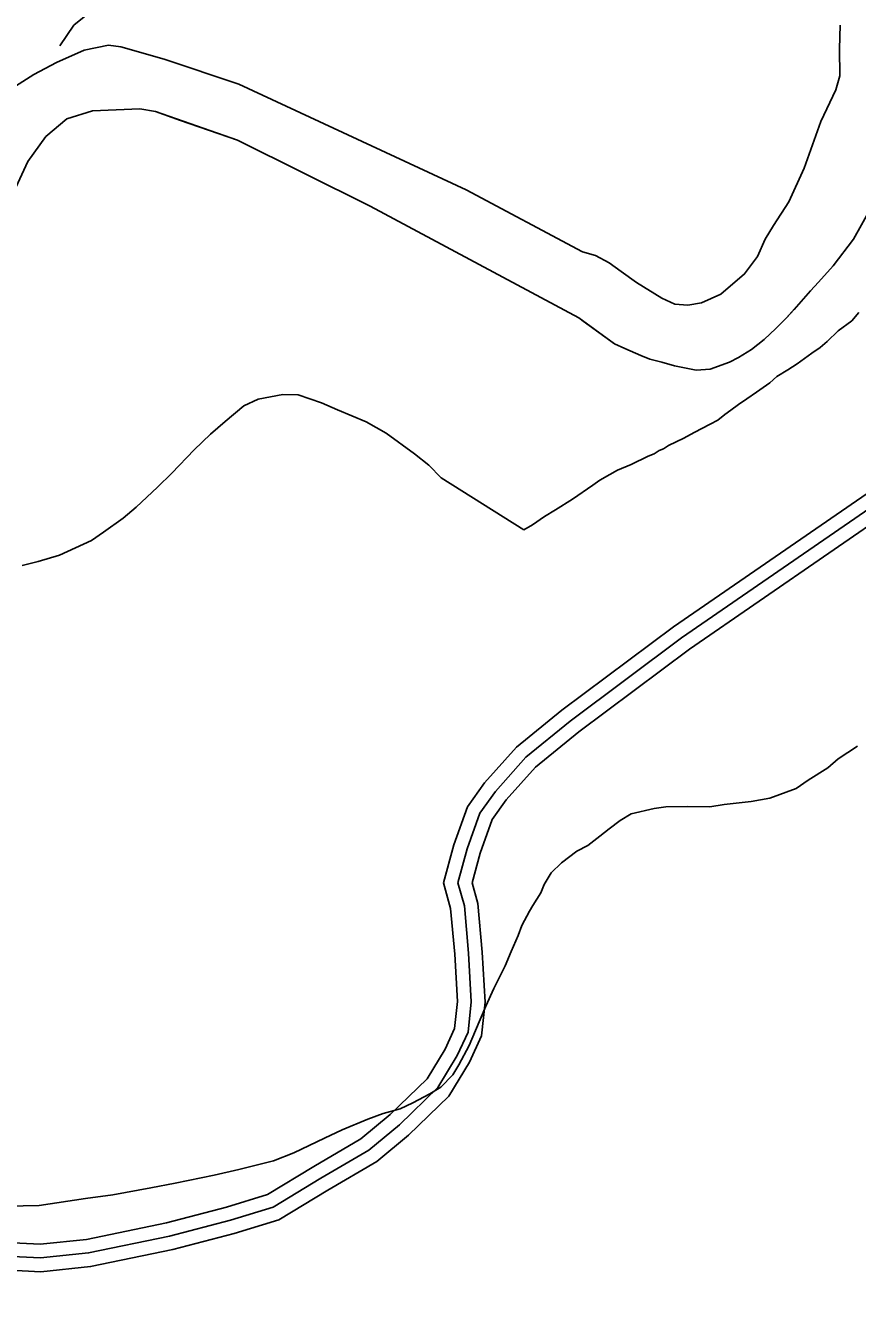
# Model space of a CAD drawing. Extents: x 3192986 to 3230865, y 867483 to 892886.
# Drawn here: x 3216460 to 3217366, y 882998 to 884380 of the extents above; entities that cross this region are included whole.
import ezdxf

# ---------------------------------------------------------------- set-up
doc = ezdxf.new("R2010")
doc.units = 0
for name, color, linetype in [('V-ROAD-CNTR', 7, 'Continuous'), ('V-SITE-VEGE', 7, 'Continuous'), ('V-TOPO-SHOR', 7, 'Continuous')]:
    doc.layers.add(name, color=color, linetype=linetype)

msp = doc.modelspace()

# ---------------------------------------------------------------- linework, layer by layer
at = {"layer": 'V-ROAD-CNTR'}
for points in [[(3217392.4, 883881.7), (3217165.3, 883725.4), (3217043.9, 883634.6), (3216994.5, 883594.5), (3216959.8, 883555.7), (3216941.2, 883529.6), (3216926.4, 883488.1), (3216915.2, 883446.6), (3216922.9, 883418.9), (3216927.3, 883369), (3216930.3, 883317.6), (3216927.2, 883288.2), (3216916.8, 883265.8), (3216897.2, 883233.6), (3216857.1, 883194.5), (3216825.1, 883168.3), (3216773.9, 883138.2), (3216723.7, 883107.8), (3216679.1, 883094), (3216613.6, 883076.9), (3216526.6, 883058.8), (3216476.2, 883053.7), (3216431.7, 883055.9)], [(3217401.3, 883869.7), (3217174, 883713.2), (3217053.1, 883622.8), (3217004.8, 883583.6), (3216971.6, 883546.3), (3216954.6, 883522.6), (3216940.8, 883483.6), (3216930.7, 883446.6), (3216937.8, 883421.6), (3216942.3, 883370.1), (3216945.4, 883317.3), (3216941.8, 883284.2), (3216930, 883258.7), (3216909, 883224.2), (3216867.1, 883183.4), (3216833.8, 883156), (3216781.6, 883125.3), (3216729.9, 883094), (3216683.2, 883079.6), (3216617, 883062.3), (3216528.8, 883044), (3216476.6, 883038.7), (3216430.3, 883041)], [(3217410.3, 883857.6), (3217182.8, 883701), (3217062.4, 883611), (3217015.2, 883572.7), (3216983.3, 883537), (3216968.1, 883515.6), (3216955.1, 883479.1), (3216946.3, 883446.7), (3216952.6, 883424.3), (3216957.2, 883371.2), (3216960.4, 883316.9), (3216956.5, 883280.1), (3216943.3, 883251.6), (3216920.8, 883214.8), (3216877.1, 883172.2), (3216842.4, 883143.6), (3216789.3, 883112.4), (3216736, 883080.2), (3216687.3, 883065.2), (3216620.4, 883047.7), (3216531.1, 883029.1), (3216477, 883023.6), (3216428.9, 883026.1)]]:
    msp.add_lwpolyline(points, dxfattribs=at)
at = {"layer": 'V-SITE-VEGE'}
for p, q in [((3217346.8, 884380.1), (3217346.1, 884354.2)), ((3216523.9, 884352.8), (3216493.8, 884339.3)), ((3216550.4, 884358.1), (3216523.9, 884352.8)), ((3216564, 884356.3), (3216550.4, 884358.1)), ((3216611, 884343.2), (3216564, 884356.3)), ((3217346.1, 884354.2), (3217346.4, 884325)), ((3216493.8, 884339.3), (3216469.2, 884326.4)), ((3216692.2, 884316), (3216611, 884343.2)), ((3216469.2, 884326.4), (3216449.4, 884313.5)), ((3217346.4, 884325), (3217342.2, 884309.8)), ((3216939.7, 884200.9), (3216692.2, 884316)), ((3217342.2, 884309.8), (3217325.7, 884275.3)), ((3216533.2, 884286.9), (3216505, 884278.2)), ((3216584.7, 884288.8), (3216533.2, 884286.9)), ((3216601.8, 884285.9), (3216584.7, 884288.8)), ((3216690.9, 884254.8), (3216601.8, 884285.9)), ((3216505, 884278.2), (3216482.2, 884258.7)), ((3217325.7, 884275.3), (3217307.6, 884224.4)), ((3216482.2, 884258.7), (3216462.8, 884231.8)), ((3216835.3, 884183.1), (3216690.9, 884254.8)), ((3216462.8, 884231.8), (3216441.4, 884185.2)), ((3217307.6, 884224.4), (3217291, 884187.9)), ((3217066.3, 884133.5), (3216939.7, 884200.9)), ((3217291, 884187.9), (3217274.3, 884162.1)), ((3217062.3, 884061.5), (3216835.3, 884183.1)), ((3217380.6, 884181.5), (3217361.3, 884147)), ((3217274.3, 884162.1), (3217265.3, 884147)), ((3217265.3, 884147), (3217257, 884128.4)), ((3217361.3, 884147), (3217339.3, 884118.1)), ((3217080.6, 884129.3), (3217066.3, 884133.5)), ((3217095.3, 884121.5), (3217080.6, 884129.3)), ((3217108.4, 884112.1), (3217095.3, 884121.5)), ((3217257, 884128.4), (3217242.7, 884109.4)), ((3217339.3, 884118.1), (3217323.1, 884100.4)), ((3217125, 884099.9), (3217108.4, 884112.1)), ((3217242.7, 884109.4), (3217216.8, 884087.3)), ((3217152.8, 884083.1), (3217125, 884099.9)), ((3217314.5, 884090.9), (3217288.5, 884061.7)), ((3217323.1, 884100.4), (3217314.5, 884090.9)), ((3217166.7, 884076.5), (3217152.8, 884083.1)), ((3217181, 884075.5), (3217166.7, 884076.5)), ((3217195.9, 884078), (3217181, 884075.5)), ((3217216.8, 884087.3), (3217195.9, 884078)), ((3217101.3, 884033.2), (3217062.3, 884061.5)), ((3217288.5, 884061.7), (3217276.7, 884049.8)), ((3217359.6, 884058.3), (3217367, 884067.4)), ((3217276.7, 884049.8), (3217264.2, 884038)), ((3217332.6, 884035.7), (3217344.7, 884047.5)), ((3217344.7, 884047.5), (3217359.6, 884058.3)), ((3217264.2, 884038), (3217250.4, 884027)), ((3217325.2, 884029.4), (3217332.6, 884035.7)), ((3217112.5, 884028.2), (3217101.3, 884033.2)), ((3217124, 884023.2), (3217112.5, 884028.2)), ((3217129.9, 884020.4), (3217124, 884023.2)), ((3217139.5, 884016.6), (3217129.9, 884020.4)), ((3217250.4, 884027), (3217236.3, 884018.4)), ((3217300.1, 884011.4), (3217315.9, 884023.1)), ((3217315.9, 884023.1), (3217325.2, 884029.4)), ((3217152.6, 884013.2), (3217139.5, 884016.6)), ((3217166.6, 884009.4), (3217152.6, 884013.2)), ((3217190.1, 884004.7), (3217166.6, 884009.4)), ((3217205.3, 884005.7), (3217190.1, 884004.7)), ((3217226.2, 884013.4), (3217205.3, 884005.7)), ((3217236.3, 884018.4), (3217226.2, 884013.4)), ((3217289.9, 884005.1), (3217300.1, 884011.4)), ((3217270.4, 883990.7), (3217277.9, 883997.9)), ((3217277.9, 883997.9), (3217289.9, 884005.1)), ((3216713.5, 883973), (3216740.2, 883978.1)), ((3216740.2, 883978.1), (3216756.8, 883977.9)), ((3217245.4, 883973.6), (3217255.6, 883980.8)), ((3217255.6, 883980.8), (3217270.4, 883990.7)), ((3216677.4, 883948.7), (3216697.8, 883965.9)), ((3216697.8, 883965.9), (3216713.5, 883973)), ((3216756.8, 883977.9), (3216782.4, 883969.2)), ((3216782.4, 883969.2), (3216799.7, 883961.6)), ((3217227.7, 883961), (3217236.1, 883967.3)), ((3217236.1, 883967.3), (3217245.4, 883973.6)), ((3216799.7, 883961.6), (3216830.8, 883948.3)), ((3217213.8, 883950.2), (3217221.2, 883956.5)), ((3217221.2, 883956.5), (3217227.7, 883961)), ((3216661.6, 883935.1), (3216677.4, 883948.7)), ((3216830.8, 883948.3), (3216852.6, 883936.1)), ((3217176.8, 883930.5), (3217187.9, 883936.8)), ((3217187.9, 883936.8), (3217205.5, 883945.7)), ((3217205.5, 883945.7), (3217213.8, 883950.2)), ((3216643.9, 883917.9), (3216661.6, 883935.1)), ((3216852.6, 883936.1), (3216883.5, 883913.6)), ((3217160.1, 883922.5), (3217176.8, 883930.5)), ((3216619.6, 883892.6), (3216643.9, 883917.9)), ((3216883.5, 883913.6), (3216899, 883901.4)), ((3217119.4, 883901.9), (3217137.9, 883910.9)), ((3217137.9, 883910.9), (3217144.4, 883913.5)), ((3217144.4, 883913.5), (3217150, 883917.1)), ((3217150, 883917.1), (3217154.6, 883918.9)), ((3217154.6, 883918.9), (3217160.1, 883922.5)), ((3216899, 883901.4), (3216912.5, 883887.5)), ((3217096.3, 883891.2), (3217104.6, 883895.7)), ((3217104.6, 883895.7), (3217119.4, 883901.9)), ((3216603.8, 883877.2), (3216619.6, 883892.6)), ((3216912.5, 883887.5), (3217002.7, 883831)), ((3217077.8, 883879.6), (3217085.2, 883885)), ((3217085.2, 883885), (3217096.3, 883891.2)), ((3216580.5, 883855.5), (3216603.8, 883877.2)), ((3217055.5, 883864.3), (3217077.8, 883879.6)), ((3216566.6, 883843.7), (3216580.5, 883855.5)), ((3217037, 883852.6), (3217055.5, 883864.3)), ((3216545.2, 883828.4), (3216566.6, 883843.7)), ((3217011.9, 883836.4), (3217024.9, 883845.4)), ((3217024.9, 883845.4), (3217037, 883852.6)), ((3216532.2, 883819.4), (3216545.2, 883828.4)), ((3217002.7, 883831), (3217011.9, 883836.4)), ((3216497.1, 883803.4), (3216532.2, 883819.4)), ((3216474, 883796.4), (3216497.1, 883803.4)), ((3216456.5, 883792), (3216474, 883796.4)), ((3217365.8, 883595.3), (3217344.5, 883581.8)), ((3217344.5, 883581.8), (3217333.3, 883571.9)), ((3217333.3, 883571.9), (3217312, 883558.4)), ((3217312, 883558.4), (3217299, 883549.4)), ((3217270.4, 883538.8), (3217250.1, 883535.4)), ((3217299, 883549.4), (3217270.4, 883538.8)), ((3217144.4, 883527.7), (3217119.5, 883521.7)), ((3217157.2, 883529.4), (3217144.4, 883527.7)), ((3217180.2, 883530), (3217157.2, 883529.4)), ((3217205, 883529.6), (3217180.2, 883530)), ((3217220.7, 883532.1), (3217205, 883529.6)), ((3217250.1, 883535.4), (3217220.7, 883532.1)), ((3217107.4, 883514.5), (3217095.4, 883505.5)), ((3217119.5, 883521.7), (3217107.4, 883514.5)), ((3217085.1, 883497.4), (3217072.1, 883487.4)), ((3217095.4, 883505.5), (3217085.1, 883497.4)), ((3217060.1, 883481.2), (3217043.4, 883468.6)), ((3217072.1, 883487.4), (3217060.1, 883481.2)), ((3217043.4, 883468.6), (3217032.2, 883457.7)), ((3217032.2, 883457.7), (3217024.7, 883444.9)), ((3217024.7, 883444.9), (3217020.9, 883435.8)), ((3217020.9, 883435.8), (3217012.4, 883422.2)), ((3217008.7, 883415.8), (3217000.2, 883400.3)), ((3217012.4, 883422.2), (3217008.7, 883415.8)), ((3217000.2, 883400.3), (3216996.3, 883389.3)), ((3216996.3, 883389.3), (3216988.7, 883372)), ((3216988.7, 883372), (3216982.1, 883356.5)), ((3216982.1, 883356.5), (3216969.8, 883331.8)), ((3216969.8, 883331.8), (3216961.2, 883312.7)), ((3216961.2, 883312.7), (3216949.8, 883286.2)), ((3216949.8, 883286.2), (3216943.2, 883269.8)), ((3216943.2, 883269.8), (3216931.9, 883248.8)), ((3216931.9, 883248.8), (3216925.3, 883237.9)), ((3216925.3, 883237.9), (3216912.2, 883224.3)), ((3216912.2, 883224.3), (3216900.2, 883217.1)), ((3216881.7, 883207.3), (3216867.8, 883201)), ((3216900.2, 883217.1), (3216881.7, 883207.3)), ((3216849.3, 883195.8), (3216832.7, 883189.6)), ((3216867.8, 883201), (3216849.3, 883195.8)), ((3216805, 883178.1), (3216785.6, 883169.1)), ((3216832.7, 883189.6), (3216805, 883178.1)), ((3216785.6, 883169.1), (3216752.3, 883153.1)), ((3216752.3, 883153.1), (3216730.1, 883144.2)), ((3216730.1, 883144.2), (3216692.3, 883134.7)), ((3216665.6, 883128.6), (3216623.2, 883120)), ((3216692.3, 883134.7), (3216665.6, 883128.6)), ((3216555.1, 883107.2), (3216525.6, 883103.1)), ((3216596.5, 883114.9), (3216555.1, 883107.2)), ((3216623.2, 883120), (3216596.5, 883114.9)), ((3216475, 883095.5), (3216440.1, 883095.1)), ((3216525.6, 883103.1), (3216475, 883095.5))]:
    msp.add_line(p, q, dxfattribs=at)
at = {"layer": 'V-TOPO-SHOR'}
msp.add_line((3217067.1, 884058.1), (3217062.3, 884061.5), dxfattribs=at)
for points in [[(3216802.3, 884551.3), (3216832, 884490.5), (3216846.9, 884460), (3216854.3, 884444.8), (3216816.1, 884407.3), (3216770.6, 884407.8), (3216717.7, 884415.9), (3216687.6, 884431.3), (3216634.7, 884447), (3216604.4, 884447.3), (3216581.7, 884447.5), (3216558.7, 884417.4), (3216512.9, 884380), (3216512.9, 884380), (3216497.5, 884357.4)], [(3216449.4, 884313.5), (3216469.2, 884326.4), (3216493.8, 884339.3), (3216523.9, 884352.8), (3216550.4, 884358.1), (3216564, 884356.3), (3216611, 884343.2), (3216692.2, 884316), (3216939.7, 884200.9), (3217066.3, 884133.5), (3217080.6, 884129.3), (3217095.3, 884121.5), (3217108.4, 884112.1), (3217125, 884099.9), (3217152.8, 884083.1), (3217166.7, 884076.5), (3217181, 884075.5), (3217195.9, 884078), (3217216.8, 884087.3), (3217242.7, 884109.4), (3217257, 884128.4), (3217265.3, 884147), (3217274.3, 884162.1), (3217291, 884187.9), (3217307.6, 884224.4), (3217325.7, 884275.3), (3217342.2, 884309.8), (3217346.4, 884325), (3217346.1, 884354.2), (3217346.8, 884380.1)], [(3217062.3, 884061.5), (3216835.3, 884183.1), (3216690.9, 884254.8), (3216628.8, 884276.4), (3216601.8, 884285.9), (3216584.7, 884288.8), (3216533.2, 884286.9), (3216505, 884278.2), (3216482.2, 884258.7), (3216462.8, 884231.8), (3216441.4, 884185.2), (3216427.7, 884116.7), (3216411.4, 884046.4), (3216385.2, 883987.2), (3216353.4, 883909.9), (3216301.3, 883872.7), (3216267.7, 883859.6), (3216235.1, 883852.9), (3216190.8, 883850.8), (3216027.2, 883849.5), (3215964.8, 883853.1)], [(3217067.1, 884058.1), (3217101.3, 884033.2), (3217112.5, 884028.2), (3217124, 884023.2), (3217129.9, 884020.4), (3217139.5, 884016.6), (3217152.6, 884013.2), (3217166.6, 884009.4), (3217190.1, 884004.7), (3217205.3, 884005.7), (3217226.2, 884013.4), (3217236.3, 884018.4), (3217250.4, 884027), (3217264.2, 884038), (3217276.7, 884049.8), (3217288.5, 884061.7), (3217296.6, 884070.8), (3217314.5, 884090.9), (3217323.1, 884100.4), (3217339.3, 884118.1), (3217361.3, 884147), (3217380.6, 884181.5)]]:
    msp.add_lwpolyline(points, dxfattribs=at)
msp.add_spline([(3220607.9, 883199.2), (3220556.6, 882928.6), (3220515.7, 882851.2), (3220465.6, 882706.2), (3220430.9, 882570.1), (3220379.2, 882505.8), (3220271.9, 882419.1), (3220211.6, 882387.8), (3220155.9, 882347.3), (3220040.6, 882280.2), (3219987.2, 882238.8), (3219928.3, 882210.2), (3219791.8, 882190.3), (3219596.9, 882186.8), (3219449.9, 882236.7), (3219382.4, 882236.9), (3219259.1, 882200.6), (3219196.3, 882193.2), (3219122.1, 882181.5), (3219060, 882164.8), (3218928.8, 882172.5), (3218797.4, 882170), (3218655, 882208.7), (3218507.4, 882275), (3218436.3, 882298.3), (3218372.7, 882345.8), (3218248.1, 882507.7), (3218204, 882564.3), (3218139.8, 882611.1), (3218066.6, 882648.9), (3218002.7, 882654), (3217945.7, 882626.2), (3217854.1, 882485.8), (3217751.1, 882382.9), (3217706.7, 882304.3), (3217684.4, 882231.9), (3217658.8, 882027.8), (3217607.4, 881968.1), (3217545.8, 881963.9), (3217403, 881998.1), (3217345.4, 881975), (3217238.8, 881893.4), (3217179.3, 881868.5), (3217112.2, 881868.3), (3216902.2, 881905.6), (3216773.3, 881906.4), (3216626.2, 881977), (3216554.8, 882004.2), (3216487.5, 882014.3), (3216412, 882043.2), (3216346.8, 882045.6), (3216319, 882038.1), (3216297.4, 882015.2), (3216166.6, 882007.7), (3216039.6, 881975.8), (3215985, 881942.7), (3215950.8, 881866.5), (3215944.2, 881801.5), (3215938, 881733.2), (3215887.7, 881682.8), (3215768.7, 881641.4), (3215640.8, 881623.2), (3215558.6, 881662.6), (3215466.9, 881717.1), (3215359.5, 881762.4), (3215352.6, 881880.7), (3215338.7, 881992), (3215296.9, 882158.9), (3215310.8, 882249.4), (3215296.9, 882339.8), (3215331.7, 882409.4), (3215394.3, 882534.6), (3215429.1, 882687.6), (3215456.9, 882785), (3215436.1, 882840.7), (3215429.1, 882896.3), (3215430, 882941.3), (3215392.3, 882993.6), (3215270.5, 883089.5), (3215204.8, 883100.5), (3215141.6, 883148.3), (3215155.2, 883215), (3215200, 883290.4), (3215187.9, 883417.1), (3215237.3, 883490.8), (3215287.5, 883538.3), (3215287.7, 883538.5)], degree=3, dxfattribs=at)

doc.saveas('drawing.dxf')
